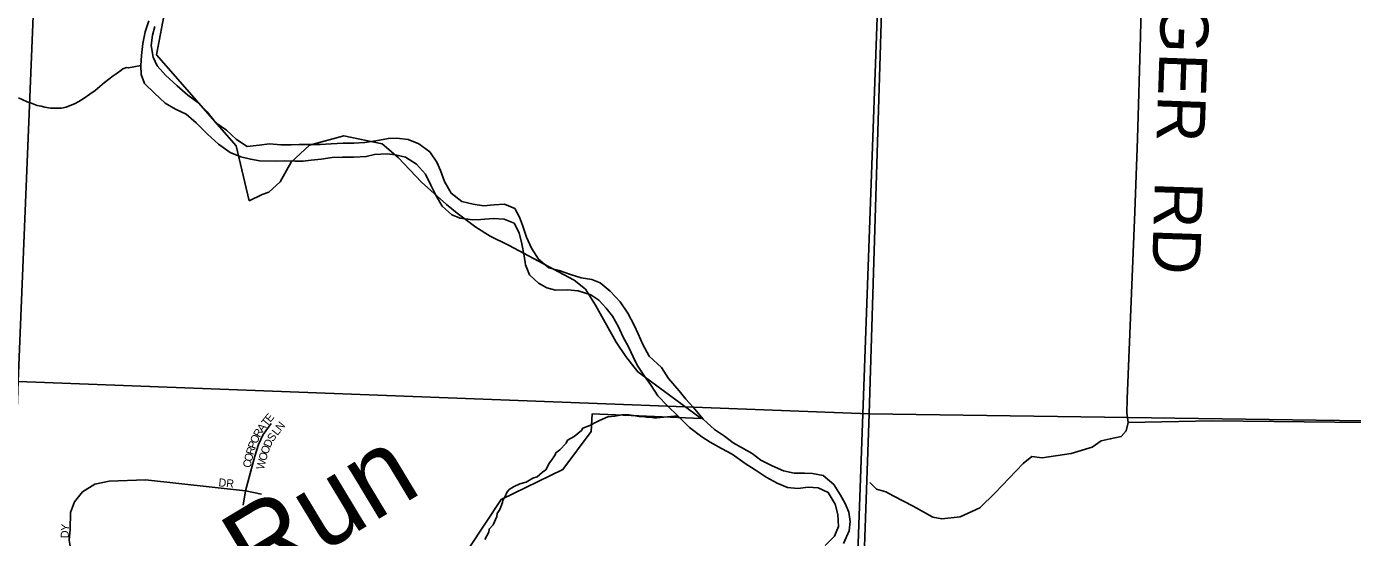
# Model space of a CAD drawing. Extents: x 1310247 to 1552180, y 377264 to 706493.
# Drawn here: x 1341623 to 1349909, y 550580 to 553773 of the extents above; entities that cross this region are included whole.
import ezdxf

# ---------------------------------------------------------------- set-up
doc = ezdxf.new("R2010")
doc.units = 0
for name, color, linetype in [('GM_X_City_Street', 7, 'Continuous'), ('GM_X_City_Street_Text', 7, 'Continuous'), ('GM_X_Corporation', 7, 'Continuous'), ('GM_X_Major_River', 7, 'Continuous'), ('GM_X_Minor_River', 7, 'Continuous'), ('GM_X_Minor_River_Text', 7, 'Continuous'), ('GM_X_Section', 7, 'Continuous'), ('GM_X_Township', 7, 'Continuous'), ('GM_X_Township_Road', 7, 'Continuous'), ('GM_X_Township_Road_Text', 7, 'Continuous'), ('GM_X_Township_ROW', 7, 'Continuous')]:
    doc.layers.add(name, color=color, linetype=linetype)

msp = doc.modelspace()

# ---------------------------------------------------------------- linework, layer by layer
at = {"layer": 'GM_X_City_Street'}
for points in [[(1342975.9, 550783.3), (1342990.9, 550871.6), (1343049.1, 551089.3), (1343071.6, 551160.6), (1343101.6, 551224.4), (1343152.3, 551292)], [(1341803, 550362.9), (1341818.2, 550373.6), (1341857.4, 550417.4), (1341881.7, 550475.6), (1341894.9, 550526.2), (1341889.2, 550563.8), (1341894.9, 550629.5), (1341898.6, 550736.4), (1341923, 550804), (1341973.7, 550865.9), (1342048.8, 550912.8), (1342138.9, 550931.6), (1342366, 550941), (1342990.9, 550871.6), (1343090.4, 550850.9)]]:
    msp.add_lwpolyline(points, dxfattribs=at)
at = {"layer": 'GM_X_Corporation'}
msp.add_lwpolyline([(1342491.7, 553892.7), (1342434.3, 553596.2), (1342933.2, 553027.3), (1343015.1, 552684.4), (1343096.4, 552722.6), (1343136.6, 552737.8), (1343207.1, 552802.9), (1343276.3, 552924.8), (1343391.6, 553032.3), (1343605.2, 553090.8), (1343844.8, 553040.7), (1343945.6, 552955.4), (1344092.1, 552800.3), (1344246.4, 552661.9), (1344313.4, 552606.3), (1344430.5, 552519.2), (1344519.9, 552463), (1344633.9, 552407.7), (1345044.8, 552187.9), (1345116.2, 552131.3), (1345179, 552032.1), (1345307.4, 551801.4), (1345367.3, 551710.4), (1345443.1, 551614.7), (1345837.8, 551323.8), (1345157.2, 551352.5), (1345152.2, 551243), (1344975.2, 551005.8), (1344589.2, 550818.5), (1344389.3, 550515.6)], dxfattribs=at)
at = {"layer": 'GM_X_Major_River'}
for points in [[(1342386.6, 553808.2), (1342365.3, 553740.3), (1342349.9, 553666.4), (1342340.5, 553592.4), (1342337.4, 553530.3), (1342338.4, 553474.1), (1342359.4, 553417.6), (1342422.4, 553356.3), (1342489.4, 553295), (1342552.8, 553255.8), (1342620.3, 553224.5), (1342683.5, 553171.3), (1342754.3, 553099.8), (1342823.3, 553038.4), (1342896.4, 552985), (1342962.1, 552959.8), (1343021.9, 552944.7), (1343081.8, 552933.6), (1343186, 552931.8), (1343238.1, 552932.9), (1343302.2, 552931.7), (1343352.3, 552932.8), (1343402.5, 552938), (1343464.8, 552944.9), (1343533.1, 552953.7), (1343597.2, 552956.6), (1343667.4, 552957.4), (1343745.6, 552960), (1343797.9, 552973.1), (1343876.2, 552977.8), (1343928.1, 552970.8), (1343992, 552957.7), (1344059.3, 552912.3), (1344116.3, 552851.2), (1344149.1, 552782.4), (1344181.9, 552715.7), (1344220.8, 552650.8), (1344279.9, 552595.6), (1344333.6, 552574.6), (1344411.6, 552565.2), (1344461.7, 552566.4), (1344538, 552573), (1344608.1, 552569.8), (1344669.7, 552544.7), (1344700.7, 552483.9), (1344717.4, 552415.5), (1344732.1, 552341), (1344741.1, 552284.7), (1344766, 552222.1), (1344823.1, 552169), (1344874.7, 552140), (1344928.5, 552125), (1345002.7, 552127.7), (1345070.7, 552122.5), (1345148.4, 552097), (1345199.9, 552064), (1345245.1, 552013.1), (1345284.2, 551962.3), (1345323.1, 551897.4), (1345350, 551836.8), (1345384.9, 551772), (1345413.8, 551709.4), (1345438.9, 551656.8), (1345483.7, 551587.8), (1345522.9, 551537), (1345567.7, 551466), (1345628.6, 551402.8), (1345693.6, 551339.5), (1345766.4, 551268), (1345843.5, 551208.5), (1345895, 551175.5), (1345966.4, 551136.2), (1346031.8, 551100.9), (1346112.9, 551043.3), (1346176.3, 551002.1), (1346245.6, 550956.8), (1346313.1, 550919.5), (1346378.7, 550892.2), (1346442.7, 550887.1), (1346507, 550894), (1346569, 550890.9), (1346632.6, 550861.7), (1346675.3, 550788.8), (1346692.2, 550724.3), (1346696.8, 550648), (1346671.7, 550588.3), (1346614.5, 550529.2)], [(1346729, 550543.2), (1346764.5, 550622.8), (1346769.6, 550680.8), (1346762.6, 550739.1), (1346739.6, 550793.7), (1346710.4, 550844.3), (1346667.6, 550911.2), (1346600.5, 550966.6), (1346534.6, 550979.8), (1346484.5, 550982.6), (1346420.4, 550981.8), (1346352.5, 550997), (1346283, 551028.3), (1346211.5, 551063.6), (1346158.2, 551104.7), (1346090.7, 551142), (1346039.1, 551171), (1345983.8, 551214), (1345922.5, 551255.2), (1345851.5, 551318.6), (1345788.7, 551393.9), (1345743.6, 551444.9), (1345700.4, 551495.8), (1345635.7, 551573.1), (1345590.9, 551642.1), (1345514.1, 551713.6), (1345473.3, 551786.5), (1345444.5, 551853.2), (1345419.5, 551907.8), (1345380.8, 551982.7), (1345332, 552053.7), (1345271.1, 552118.9), (1345207.9, 552172.2), (1345156.2, 552193.2), (1345088.2, 552202.4), (1345022.5, 552223.6), (1344950.8, 552248.9), (1344887, 552266.1), (1344821.9, 552319.4), (1344779.1, 552388.3), (1344746.3, 552457.1), (1344721.6, 552531.7), (1344704.5, 552582.1), (1344673.4, 552636.8), (1344609.8, 552664), (1344545.6, 552659.1), (1344479.3, 552652.3), (1344413.4, 552663.5), (1344343.6, 552680.7), (1344276.4, 552732.1), (1344235.7, 552805), (1344208.9, 552873.6), (1344187.8, 552926.1), (1344142.9, 552991.1), (1344073.7, 553040.4), (1344008, 553067.7), (1343934, 553075), (1343883.9, 553073.9), (1343805.5, 553059.2), (1343737.2, 553048.4), (1343669, 553043.6), (1343600.9, 553044.8), (1343526.6, 553040.1), (1343458.4, 553035.2), (1343394.3, 553036.4), (1343326.2, 553035.6), (1343276.1, 553034.5), (1343211.9, 553033.6), (1343141.9, 553040.8), (1343077.6, 553031.9), (1343001.3, 553023.3), (1342936, 553066.5), (1342873, 553125.8), (1342805.7, 553171.1), (1342750.8, 553240.3), (1342693.8, 553297.4), (1342630.5, 553344.7), (1342563.5, 553402), (1342490.5, 553469.4), (1342439.5, 553528.5), (1342414.5, 553581.1), (1342401.8, 553653.5), (1342411, 553719.5), (1342424, 553773.4)]]:
    msp.add_lwpolyline(points, dxfattribs=at)
at = {"layer": 'GM_X_Minor_River'}
for points in [[(1342337.4, 553530.3), (1342261, 553514), (1342247, 553516.4), (1342224.7, 553508.9), (1342212.5, 553499.2), (1342190, 553481.7), (1342163.5, 553464.3), (1342136.9, 553444.9), (1342110.3, 553423.5), (1342081.6, 553398.2), (1342050.9, 553372.8), (1342018.3, 553349.6), (1341983.6, 553326.4), (1341949, 553305.2), (1341922.5, 553289.8), (1341896.2, 553280.4), (1341869.8, 553269.1), (1341841.6, 553263.8), (1341795.4, 553262.9), (1341773.3, 553263.4), (1341737.3, 553268.4), (1341715.3, 553274.9), (1341689.3, 553279.6), (1341647.6, 553296.7), (1341627.6, 553303.2), (1341572, 553326.6)], [(1345693.6, 551339.5), (1345561.5, 551328.3), (1345543.5, 551328.7), (1345519.5, 551331.3), (1345497.4, 551331.9), (1345473.4, 551336.5), (1345451.3, 551337), (1345415.3, 551341.9), (1345387.3, 551346.6), (1345345.1, 551347.7), (1345298.8, 551338.8), (1345256.5, 551333.8), (1345203.7, 551311.1), (1345183.4, 551301.5), (1345142.8, 551280.5), (1345100.2, 551263.5), (1345091.9, 551249.7), (1345044.8, 551210.8), (1345004.1, 551187.7), (1344995.7, 551169.9), (1344956.5, 551128.7), (1344930, 551109.3), (1344925.7, 551097.4), (1344904.9, 551065.8), (1344890.4, 551046.1), (1344867.3, 551002.6), (1344846.9, 550989.1), (1344814.1, 550959.8), (1344787.8, 550950.4), (1344745, 550925.4), (1344706.6, 550916.3), (1344666, 550897.3), (1344639.5, 550879.9), (1344627.2, 550866.2), (1344612.3, 550832.4), (1344599.8, 550812.7), (1344597.5, 550798.7), (1344580.4, 550755), (1344563.8, 550729.4), (1344561.3, 550711.4), (1344538.1, 550659.8), (1344513.3, 550632.4), (1344510.9, 550614.4), (1344487.7, 550566.8)]]:
    msp.add_lwpolyline(points, dxfattribs=at)
at = {"layer": 'GM_X_Section'}
for points in [[(1336481.3, 557003), (1341788.1, 556834.5), (1341571.6, 551554.6), (1336267.4, 551747.3)], [(1347057.3, 556850.9), (1346889.6, 551353.5), (1341571.6, 551554.6), (1341788.1, 556834.5)], [(1351954.6, 556710.3), (1352034.5, 551280.6), (1346889.6, 551353.5), (1347057.3, 556850.9)], [(1341571.6, 551554.6), (1346889.6, 551353.5), (1346703.4, 546075.2), (1341373.9, 546214.5)], [(1346889.6, 551353.5), (1352034.5, 551280.6), (1351997.2, 545952.7), (1346703.4, 546075.2)]]:
    msp.add_lwpolyline(points, close=True, dxfattribs=at)
at = {"layer": 'GM_X_Township'}
for points in [[(1321364.4, 579197.9), (1328634.3, 578993.7), (1332056.7, 578887.1), (1334277.6, 578817.1), (1343877, 578562.9), (1347520.9, 578466.5), (1347479.2, 575747.8), (1347407.3, 573183), (1347363.9, 571803.6), (1347301.7, 568861.7), (1347231.7, 565812.1), (1347184.9, 563771.6), (1347156.5, 562163.2), (1347140.7, 561087.4), (1347136.2, 560882.3), (1347123.8, 560320.7), (1347080.9, 558366.2), (1347047.4, 556838.2), (1347013.7, 555906.2), (1346657.3, 546049.6)], [(1346657.3, 546049.6), (1347013.7, 555906.2), (1347047.4, 556838.2), (1347080.9, 558366.2), (1347123.8, 560320.7), (1347136.2, 560882.3), (1347140.7, 561087.4), (1347156.5, 562163.2), (1347184.9, 563771.6), (1347231.7, 565812.1), (1347301.7, 568861.7), (1347363.9, 571803.6), (1347407.3, 573183), (1347479.2, 575747.8), (1347520.9, 578466.5), (1348722, 578434.8), (1352461.6, 578336.1), (1362356.2, 578075), (1364956.7, 578006.5), (1366932.4, 577954.4), (1369441.1, 577888.2)]]:
    msp.add_lwpolyline(points, dxfattribs=at)
at = {"layer": 'GM_X_Township_Road'}
msp.add_lwpolyline([(1348687.2, 556798), (1348589.8, 553981.5), (1348584, 553713.7), (1348564.8, 553070.3), (1348548.9, 552615.5), (1348501.4, 551447.3), (1348498, 551358.8), (1348506.4, 551297.9), (1349033.8, 551309.6), (1349798.1, 551301.2), (1350372.2, 551299.6), (1350739.4, 551299.6), (1350827.8, 551292.9), (1350842.4, 551245.6), (1350876.2, 550762.2), (1350891.2, 550708.8), (1350928.4, 550665.1), (1351113.2, 550587), (1351210.4, 550513.1), (1351346.8, 550370)], dxfattribs=at)
at = {"layer": 'GM_X_Township_ROW'}
msp.add_lwpolyline([(1348506.4, 551297.9), (1348495.5, 551246.2), (1348463.8, 551211.1), (1348395.7, 551195.8), (1348339.5, 551184.4), (1348281.9, 551144.4), (1348150.7, 551104.5), (1347969.8, 551077.6), (1347904.7, 551085.9), (1347850.5, 551043.4), (1347676.9, 550859), (1347580.1, 550766.4), (1347456.6, 550710.4), (1347342.3, 550697.9), (1347286.6, 550706.8), (1347163.7, 550775.5), (1347043.6, 550838.1), (1346993.5, 550865.7), (1346934.2, 550882.3), (1346893.7, 550923.7)], dxfattribs=at)

# ---------------------------------------------------------------- texts
at = {"layer": 'GM_X_City_Street_Text'}
for s, rotation, p in [('E', 51.06387, (1343146.5, 551296.9)), ('A', 52.82849, (1343098, 551234.8)), ('T', 51.08103, (1343124.4, 551269.5)), ('N', 51.13196, (1343212.4, 551241.5)), ('O', 65.73737, (1343062.3, 551162.6)), ('R', 60.97959, (1343079.9, 551201.7)), ('D', 64.66187, (1343145.1, 551137.4)), ('S', 54.70921, (1343162.8, 551175.2)), ('L', 51.92793, (1343190.8, 551213.9)), ('R', 73.40659, (1343040.3, 551093)), ('P', 71.33395, (1343051.5, 551130.5)), ('O', 73.89625, (1343119.2, 551055.6)), ('O', 70.77184, (1343131.2, 551097.2)), ('C', 77.39544, (1343021.7, 551012.4)), ('O', 76.60522, (1343030.3, 551050.9)), ('W', 75.72726, (1343105.2, 551000.6)), ('DR', 353.99429, (1342820.7, 550900.9)), ('D', 89.46072, (1341886.3, 550575.4)), ('Y', 85.3997, (1341886.7, 550618.4))]:
    msp.add_text(s, height=50, rotation=rotation, dxfattribs=at).set_placement(p)
at = {"layer": 'GM_X_Minor_River_Text'}
msp.add_text('Run', height=499.96, rotation=31.10383, dxfattribs=at).set_placement((1343054.9, 550231.7))
at = {"layer": 'GM_X_Township_Road_Text'}
for s, rotation, p in [('SHOLLENBARGER', 268.01347, (1348807.2, 556620)), ('RD', 268.02547, (1348675.1, 552808.4))]:
    msp.add_text(s, height=300, rotation=rotation, dxfattribs=at).set_placement(p)

doc.saveas('drawing.dxf')
